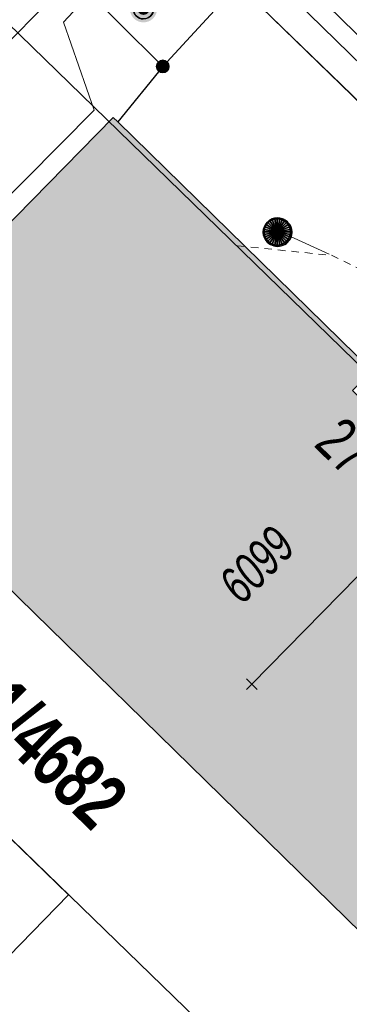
# Model space of a CAD drawing. Header units: metres. Extents: x 2695560 to 2696939, y 1260491 to 1262050.
# Tile 267 of 656: x 2695812.54 to 2695821.27, y 1260923.2 to 1260949.32. Entities that reach past the tile are written whole.
import ezdxf

# ---------------------------------------------------------------- set-up
doc = ezdxf.new("R2010")
doc.units = ezdxf.units.M
doc.linetypes.add('AUSGEZOGEN', pattern=[0])
doc.linetypes.add('VERDECKT2_S2', pattern=[0.36, 0.2, -0.16])
for name, color, linetype in [('XR$1$AV_Gebäudeflächen (BB)', 7, 'AUSGEZOGEN'), ('XR$1$AV_Grenzpunkte', 7, 'AUSGEZOGEN'), ('XR$1$AV_Grundstück-Nr.', 7, 'AUSGEZOGEN'), ('XR$1$AV_Haus-Nr.', 7, 'AUSGEZOGEN'), ('XR$1$AV_Höhenfixpunkte', 7, 'AUSGEZOGEN'), ('XR$1$AV_Linien (BB)', 7, 'AUSGEZOGEN'), ('XR$1$AV_Versicherung-Nr.', 7, 'AUSGEZOGEN'), ('XR$1$AW_LK_Schachtdeckel', 24, 'AUSGEZOGEN'), ('XR$1$Liegenschaftsgrenzen', 7, 'AUSGEZOGEN'), ('XR$1$PFAV', 255, 'AUSGEZOGEN'), ('XR$1$PFAW', 255, 'AUSGEZOGEN'), ('XR$1$RP_Abstandslinie', 7, 'AUSGEZOGEN')]:
    doc.layers.add(name, color=color, linetype=linetype)
for name, color, linetype, lineweight in [('XR$2$ABW-Linie-R-genau', 4, 'AUSGEZOGEN', 18), ('XR$2$ABW-Linie-R-ungenau', 4, 'VERDECKT2_S2', 18), ('XR$2$ABW-Punkt', 6, 'AUSGEZOGEN', 18), ('XR$2$ELE-LinieFlaeche-genau', 1, 'AUSGEZOGEN', 18), ('XR$2$KOM-Linie-U-genau', 91, 'AUSGEZOGEN', 18), ('XR$2$KOM-Punkt-U', 91, 'AUSGEZOGEN', 18)]:
    doc.layers.add(name, color=color, linetype=linetype, lineweight=lineweight)
doc.styles.add('ARIAL', font='arial.ttf')

# ---------------------------------------------------------------- blocks, each defined once
blk = doc.blocks.new('BAV15')
at = {"layer": 'XR$1$PFAV', "transparency": 33554687}
blk.add_hatch(color=7, dxfattribs=at).paths.add_polyline_path([(0.5, 0), (0.49, 0.101), (0.459, 0.197), (0.41, 0.286), (0.344, 0.362), (0.264, 0.424), (0.174, 0.469), (0.076, 0.494), (-0.025, 0.499), (-0.125, 0.484), (-0.22, 0.449), (-0.306, 0.395), (-0.379, 0.326), (-0.437, 0.243), (-0.477, 0.15), (-0.497, 0.051), (-0.497, -0.051), (-0.477, -0.15), (-0.437, -0.243), (-0.379, -0.326), (-0.306, -0.395), (-0.22, -0.449), (-0.125, -0.484), (-0.025, -0.499), (0.076, -0.494), (0.174, -0.469), (0.264, -0.424), (0.344, -0.362), (0.41, -0.286), (0.459, -0.197), (0.49, -0.101)])
at = {"color": 7, "transparency": 33554687}
for start, end in [(90, 270), (270, 90)]:
    blk.add_arc((0, 0), 0.5, start, end, dxfattribs=at)
at = {"layer": 'XR$1$PFAV', "transparency": 33554687}
blk.add_circle((0, 0), 0.5, dxfattribs=at)
blk = doc.blocks.new('BWAV18')
at = {"true_color": 0x000000, "transparency": 33554687}
blk.add_hatch(color=18, dxfattribs=at).paths.add_polyline_path([(0.3, 0), (0.294, 0.06), (0.276, 0.118), (0.246, 0.171), (0.207, 0.217), (0.159, 0.255), (0.104, 0.281), (0.045, 0.297), (-0.015, 0.3), (-0.075, 0.29), (-0.132, 0.269), (-0.184, 0.237), (-0.228, 0.195), (-0.262, 0.146), (-0.286, 0.09), (-0.298, 0.03), (-0.298, -0.03), (-0.286, -0.09), (-0.262, -0.146), (-0.228, -0.195), (-0.184, -0.237), (-0.132, -0.269), (-0.075, -0.29), (-0.015, -0.3), (0.045, -0.297), (0.104, -0.281), (0.159, -0.255), (0.207, -0.217), (0.246, -0.171), (0.276, -0.118), (0.294, -0.06)])
at = {"layer": 'XR$1$PFAV', "transparency": 33554687}
blk.add_hatch(color=7, dxfattribs=at).paths.add_polyline_path([(0.67, 0), (0.656, 0.135), (0.616, 0.264), (0.55, 0.383), (0.462, 0.486), (0.354, 0.569), (0.233, 0.628), (0.101, 0.662), (-0.034, 0.669), (-0.168, 0.649), (-0.295, 0.602), (-0.41, 0.53), (-0.508, 0.436), (-0.586, 0.325), (-0.639, 0.201), (-0.667, 0.068), (-0.667, -0.068), (-0.639, -0.201), (-0.586, -0.325), (-0.508, -0.436), (-0.41, -0.53), (-0.295, -0.602), (-0.168, -0.649), (-0.034, -0.669), (0.101, -0.662), (0.233, -0.628), (0.354, -0.569), (0.462, -0.486), (0.55, -0.383), (0.616, -0.264), (0.656, -0.135)])
at = {"color": 7, "transparency": 33554687}
for start, end in [(91.1948, 268.8052), (268.8052, 91.1948)]:
    blk.add_arc((0, 0), 0.5, start, end, dxfattribs=at)
at = {"layer": 'XR$1$PFAV', "transparency": 33554687}
blk.add_circle((0, 0), 0.5, dxfattribs=at)
blk = doc.blocks.new('BAW2088')
at = {"layer": 'XR$1$PFAW', "transparency": 33554687}
blk.add_hatch(color=253, dxfattribs=at).paths.add_polyline_path([(0.51, 0), (0.5, 0.101), (0.47, 0.197), (0.421, 0.286), (0.355, 0.362), (0.275, 0.424), (0.184, 0.469), (0.086, 0.494), (-0.015, 0.499), (-0.115, 0.484), (-0.21, 0.449), (-0.296, 0.395), (-0.369, 0.326), (-0.427, 0.243), (-0.467, 0.15), (-0.487, 0.051), (-0.487, -0.051), (-0.467, -0.15), (-0.427, -0.243), (-0.369, -0.326), (-0.296, -0.395), (-0.21, -0.449), (-0.115, -0.484), (-0.015, -0.499), (0.086, -0.494), (0.184, -0.469), (0.275, -0.424), (0.355, -0.362), (0.421, -0.286), (0.47, -0.197), (0.5, -0.101)])
at = {"transparency": 33554687}
for start, end in [(91.1948, 268.8052), (268.8052, 91.1948)]:
    blk.add_arc((0.01, 0), 0.5, start, end, dxfattribs=at)
at = {"layer": 'XR$1$PFAW', "transparency": 33554687}
blk.add_circle((0.01, 0), 0.5, dxfattribs=at)
blk = doc.blocks.new('KOM-UNBEKANNT-U')
at = {"layer": 'XR$2$KOM-Punkt-U', "linetype": 'AUSGEZOGEN', "lineweight": 20, "transparency": 33554687}
for p, q in [((0, 0, 2500), (-141, 141, 2500)), ((-141, -141, 2500), (0, 0, 2500)), ((0, 0, 2500), (141, 141, 2500)), ((141, -141, 2500), (0, 0, 2500))]:
    blk.add_line(p, q, dxfattribs=at)
blk = doc.blocks.new('ABW-SCHLAMMSAMMLER_RUND')
at = {"layer": 'XR$2$ABW-Punkt', "linetype": 'AUSGEZOGEN', "lineweight": 13, "transparency": 33554687}
for p, q in [((-70, 75, 2500), (70, 75, 2500)), ((-70, -75, 2500), (70, -75, 2500))]:
    blk.add_line(p, q, dxfattribs=at)
blk.add_polyline3d([(90, 0, 2500), (0, 0, 2500), (-90, 0, 2500)], dxfattribs=at)
at = {"layer": 'XR$2$ABW-Punkt', "linetype": 'AUSGEZOGEN', "lineweight": 25, "transparency": 33554687}
for points in [[(-147, 29, 2500), (0, 0, 2500), (-150, 0, 2500)], [(-147, 29), (0, 0), (-150, 0)], [(-147, 29, 2500), (-147, 29), (-150, 0), (-150, 0, 2500)], [(-150, 0, 2500), (0, 0, 2500), (-147, -29, 2500)], [(-150, 0), (0, 0), (-147, -29)], [(-139, 57, 2500), (0, 0, 2500), (-147, 29, 2500)], [(-139, 57), (0, 0), (-147, 29)], [(-139, 57, 2500), (-139, 57), (-147, 29), (-147, 29, 2500)], [(-147, -29, 2500), (0, 0, 2500), (-139, -57, 2500)], [(-147, -29), (0, 0), (-139, -57)], [(-125, 83, 2500), (0, 0, 2500), (-139, 57, 2500)], [(-125, 83), (0, 0), (-139, 57)], [(-125, 83, 2500), (-125, 83), (-139, 57), (-139, 57, 2500)], [(-139, -57, 2500), (0, 0, 2500), (-125, -83, 2500)], [(-139, -57), (0, 0), (-125, -83)], [(-106, 106, 2500), (0, 0, 2500), (-125, 83, 2500)], [(-106, 106), (0, 0), (-125, 83)], [(-106, 106, 2500), (-106, 106), (-125, 83), (-125, 83, 2500)], [(-125, -83, 2500), (0, 0, 2500), (-106, -106, 2500)], [(-125, -83), (0, 0), (-106, -106)], [(-83, 125, 2500), (0, 0, 2500), (-106, 106, 2500)], [(-83, 125), (0, 0), (-106, 106)], [(-83, 125, 2500), (-83, 125), (-106, 106), (-106, 106, 2500)], [(-106, -106, 2500), (0, 0, 2500), (-83, -125, 2500)], [(-106, -106), (0, 0), (-83, -125)], [(-57, 139, 2500), (0, 0, 2500), (-83, 125, 2500)], [(-57, 139), (0, 0), (-83, 125)], [(-57, 139, 2500), (-57, 139), (-83, 125), (-83, 125, 2500)], [(-83, -125, 2500), (0, 0, 2500), (-57, -139, 2500)], [(-83, -125), (0, 0), (-57, -139)], [(-29, 147, 2500), (0, 0, 2500), (-57, 139, 2500)], [(-29, 147), (0, 0), (-57, 139)], [(-29, 147, 2500), (-29, 147), (-57, 139), (-57, 139, 2500)], [(-57, -139, 2500), (0, 0, 2500), (-29, -147, 2500)], [(-57, -139), (0, 0), (-29, -147)], [(0, 150, 2500), (0, 0, 2500), (-29, 147, 2500)], [(0, 150), (0, 0), (-29, 147)], [(0, 150, 2500), (0, 150), (-29, 147), (-29, 147, 2500)], [(-29, -147, 2500), (0, 0, 2500), (0, -150, 2500)], [(-29, -147), (0, 0), (0, -150)], [(29, 147, 2500), (0, 0, 2500), (0, 150, 2500)], [(29, 147), (0, 0), (0, 150)], [(29, 147, 2500), (29, 147), (0, 150), (0, 150, 2500)], [(57, 139, 2500), (0, 0, 2500), (29, 147, 2500)], [(57, 139), (0, 0), (29, 147)], [(83, 125, 2500), (0, 0, 2500), (57, 139, 2500)], [(83, 125), (0, 0), (57, 139)], [(106, 106, 2500), (0, 0, 2500), (83, 125, 2500)], [(106, 106), (0, 0), (83, 125)], [(125, 83, 2500), (0, 0, 2500), (106, 106, 2500)], [(125, 83), (0, 0), (106, 106)], [(139, 57, 2500), (0, 0, 2500), (125, 83, 2500)], [(139, 57), (0, 0), (125, 83)], [(147, 29, 2500), (0, 0, 2500), (139, 57, 2500)], [(147, 29), (0, 0), (139, 57)], [(150, 0, 2500), (0, 0, 2500), (147, 29, 2500)], [(150, 0), (0, 0), (147, 29)], [(0, -150, 2500), (0, 0, 2500), (29, -147, 2500)], [(29, -147, 2500), (0, 0, 2500), (57, -139, 2500)], [(57, -139, 2500), (0, 0, 2500), (83, -125, 2500)], [(83, -125, 2500), (0, 0, 2500), (106, -106, 2500)], [(106, -106, 2500), (0, 0, 2500), (125, -83, 2500)], [(125, -83, 2500), (0, 0, 2500), (139, -57, 2500)], [(139, -57, 2500), (0, 0, 2500), (147, -29, 2500)], [(147, -29, 2500), (0, 0, 2500), (150, 0, 2500)], [(0, -150), (0, 0), (29, -147)], [(29, -147), (0, 0), (57, -139)], [(57, -139), (0, 0), (83, -125)], [(83, -125), (0, 0), (106, -106)], [(106, -106), (0, 0), (125, -83)], [(125, -83), (0, 0), (139, -57)], [(139, -57), (0, 0), (147, -29)], [(147, -29), (0, 0), (150, 0)], [(57, 139, 2500), (57, 139), (29, 147), (29, 147, 2500)], [(83, 125, 2500), (83, 125), (57, 139), (57, 139, 2500)], [(106, 106, 2500), (106, 106), (83, 125), (83, 125, 2500)], [(125, 83, 2500), (125, 83), (106, 106), (106, 106, 2500)], [(139, 57, 2500), (139, 57), (125, 83), (125, 83, 2500)], [(147, 29, 2500), (147, 29), (139, 57), (139, 57, 2500)], [(150, 0, 2500), (150, 0), (147, 29), (147, 29, 2500)], [(-150, 0, 2500), (-150, 0), (-147, -29), (-147, -29, 2500)], [(-147, -29, 2500), (-147, -29), (-139, -57), (-139, -57, 2500)], [(-139, -57, 2500), (-139, -57), (-125, -83), (-125, -83, 2500)], [(-125, -83, 2500), (-125, -83), (-106, -106), (-106, -106, 2500)], [(-106, -106, 2500), (-106, -106), (-83, -125), (-83, -125, 2500)], [(-83, -125, 2500), (-83, -125), (-57, -139), (-57, -139, 2500)], [(-57, -139, 2500), (-57, -139), (-29, -147), (-29, -147, 2500)], [(-29, -147, 2500), (-29, -147), (0, -150), (0, -150, 2500)], [(0, -150, 2500), (0, -150), (29, -147), (29, -147, 2500)], [(29, -147, 2500), (29, -147), (57, -139), (57, -139, 2500)], [(57, -139, 2500), (57, -139), (83, -125), (83, -125, 2500)], [(83, -125, 2500), (83, -125), (106, -106), (106, -106, 2500)], [(106, -106, 2500), (106, -106), (125, -83), (125, -83, 2500)], [(125, -83, 2500), (125, -83), (139, -57), (139, -57, 2500)], [(139, -57, 2500), (139, -57), (147, -29), (147, -29, 2500)], [(147, -29, 2500), (147, -29), (150, 0), (150, 0, 2500)]]:
    blk.add_3dface(points, dxfattribs=at)
blk = doc.blocks.new('ABW-DECKEL')
at = {"layer": 'XR$2$ABW-Punkt', "linetype": 'AUSGEZOGEN', "lineweight": 25, "transparency": 33554687}
for points in [[(-194, 291, 2500), (0, 0, 2500), (-247, 247, 2500)], [(-194, 291), (0, 0), (-247, 247)], [(-194, 291, 2500), (-194, 291), (-247, 247), (-247, 247, 2500)], [(-134, 323, 2500), (0, 0, 2500), (-194, 291, 2500)], [(-134, 323), (0, 0), (-194, 291)], [(-134, 323, 2500), (-134, 323), (-194, 291), (-194, 291, 2500)], [(-68, 343, 2500), (0, 0, 2500), (-134, 323, 2500)], [(-68, 343), (0, 0), (-134, 323)], [(-68, 343, 2500), (-68, 343), (-134, 323), (-134, 323, 2500)], [(0, 350, 2500), (0, 0, 2500), (-68, 343, 2500)], [(0, 350), (0, 0), (-68, 343)], [(0, 350, 2500), (0, 350), (-68, 343), (-68, 343, 2500)], [(68, 343, 2500), (0, 0, 2500), (0, 350, 2500)], [(68, 343), (0, 0), (0, 350)], [(68, 343, 2500), (68, 343), (0, 350), (0, 350, 2500)], [(134, 323, 2500), (0, 0, 2500), (68, 343, 2500)], [(134, 323), (0, 0), (68, 343)], [(194, 291, 2500), (0, 0, 2500), (134, 323, 2500)], [(194, 291), (0, 0), (134, 323)], [(247, 247, 2500), (0, 0, 2500), (194, 291, 2500)], [(247, 247), (0, 0), (194, 291)], [(134, 323, 2500), (134, 323), (68, 343), (68, 343, 2500)], [(194, 291, 2500), (194, 291), (134, 323), (134, 323, 2500)], [(247, 247, 2500), (247, 247), (194, 291), (194, 291, 2500)], [(-343, 68, 2500), (0, 0, 2500), (-350, 0, 2500)], [(-343, 68), (0, 0), (-350, 0)], [(-343, 68, 2500), (-343, 68), (-350, 0), (-350, 0, 2500)], [(-350, 0, 2500), (0, 0, 2500), (-343, -68, 2500)], [(-350, 0), (0, 0), (-343, -68)], [(-323, 134, 2500), (0, 0, 2500), (-343, 68, 2500)], [(-323, 134), (0, 0), (-343, 68)], [(-323, 134, 2500), (-323, 134), (-343, 68), (-343, 68, 2500)], [(-343, -68, 2500), (0, 0, 2500), (-323, -134, 2500)], [(-343, -68), (0, 0), (-323, -134)], [(-291, 194, 2500), (0, 0, 2500), (-323, 134, 2500)], [(-291, 194), (0, 0), (-323, 134)], [(-291, 194, 2500), (-291, 194), (-323, 134), (-323, 134, 2500)], [(-323, -134, 2500), (0, 0, 2500), (-291, -194, 2500)], [(-323, -134), (0, 0), (-291, -194)], [(-247, 247, 2500), (0, 0, 2500), (-291, 194, 2500)], [(-247, 247), (0, 0), (-291, 194)], [(-247, 247, 2500), (-247, 247), (-291, 194), (-291, 194, 2500)], [(-291, -194, 2500), (0, 0, 2500), (-247, -247, 2500)], [(-291, -194), (0, 0), (-247, -247)], [(-247, -247, 2500), (0, 0, 2500), (-194, -291, 2500)], [(-247, -247), (0, 0), (-194, -291)], [(-194, -291, 2500), (0, 0, 2500), (-134, -323, 2500)], [(-194, -291), (0, 0), (-134, -323)], [(-134, -323, 2500), (0, 0, 2500), (-68, -343, 2500)], [(-134, -323), (0, 0), (-68, -343)], [(-68, -343, 2500), (0, 0, 2500), (0, -350, 2500)], [(-68, -343), (0, 0), (0, -350)], [(291, 194, 2500), (0, 0, 2500), (247, 247, 2500)], [(291, 194), (0, 0), (247, 247)], [(323, 134, 2500), (0, 0, 2500), (291, 194, 2500)], [(323, 134), (0, 0), (291, 194)], [(343, 68, 2500), (0, 0, 2500), (323, 134, 2500)], [(343, 68), (0, 0), (323, 134)], [(350, 0, 2500), (0, 0, 2500), (343, 68, 2500)], [(350, 0), (0, 0), (343, 68)], [(0, -350, 2500), (0, 0, 2500), (68, -343, 2500)], [(68, -343, 2500), (0, 0, 2500), (134, -323, 2500)], [(134, -323, 2500), (0, 0, 2500), (194, -291, 2500)], [(194, -291, 2500), (0, 0, 2500), (247, -247, 2500)], [(247, -247, 2500), (0, 0, 2500), (291, -194, 2500)], [(291, -194, 2500), (0, 0, 2500), (323, -134, 2500)], [(323, -134, 2500), (0, 0, 2500), (343, -68, 2500)], [(343, -68, 2500), (0, 0, 2500), (350, 0, 2500)], [(0, -350), (0, 0), (68, -343)], [(68, -343), (0, 0), (134, -323)], [(134, -323), (0, 0), (194, -291)], [(194, -291), (0, 0), (247, -247)], [(247, -247), (0, 0), (291, -194)], [(291, -194), (0, 0), (323, -134)], [(323, -134), (0, 0), (343, -68)], [(343, -68), (0, 0), (350, 0)], [(291, 194, 2500), (291, 194), (247, 247), (247, 247, 2500)], [(323, 134, 2500), (323, 134), (291, 194), (291, 194, 2500)], [(343, 68, 2500), (343, 68), (323, 134), (323, 134, 2500)], [(350, 0, 2500), (350, 0), (343, 68), (343, 68, 2500)], [(-350, 0, 2500), (-350, 0), (-343, -68), (-343, -68, 2500)], [(-343, -68, 2500), (-343, -68), (-323, -134), (-323, -134, 2500)], [(-323, -134, 2500), (-323, -134), (-291, -194), (-291, -194, 2500)], [(-291, -194, 2500), (-291, -194), (-247, -247), (-247, -247, 2500)], [(-247, -247, 2500), (-247, -247), (-194, -291), (-194, -291, 2500)], [(194, -291, 2500), (194, -291), (247, -247), (247, -247, 2500)], [(247, -247, 2500), (247, -247), (291, -194), (291, -194, 2500)], [(291, -194, 2500), (291, -194), (323, -134), (323, -134, 2500)], [(323, -134, 2500), (323, -134), (343, -68), (343, -68, 2500)], [(343, -68, 2500), (343, -68), (350, 0), (350, 0, 2500)], [(-194, -291, 2500), (-194, -291), (-134, -323), (-134, -323, 2500)], [(-134, -323, 2500), (-134, -323), (-68, -343), (-68, -343, 2500)], [(-68, -343, 2500), (-68, -343), (0, -350), (0, -350, 2500)], [(0, -350, 2500), (0, -350), (68, -343), (68, -343, 2500)], [(68, -343, 2500), (68, -343), (134, -323), (134, -323, 2500)], [(134, -323, 2500), (134, -323), (194, -291), (194, -291, 2500)]]:
    blk.add_3dface(points, dxfattribs=at)

msp = doc.modelspace()

# ---------------------------------------------------------------- hatches: boundary and pattern name
at = {"layer": 'XR$1$AV_Gebäudeflächen (BB)', "true_color": 0xd2d2d2, "transparency": 33554687}
msp.add_hatch(color=254, dxfattribs=at).paths.add_polyline_path([(2695822.7, 1260924.549), (2695829.901, 1260931.914), (2695830.013, 1260932.028), (2695823.254, 1260938.653), (2695822.737, 1260938.126), (2695821.354, 1260939.481), (2695821.871, 1260940.009), (2695815.138, 1260946.609), (2695815.02, 1260946.725), (2695807.297, 1260938.847), (2695807.839, 1260938.316), (2695807.958, 1260938.437), (2695822.427, 1260924.27)])

# ---------------------------------------------------------------- linework, layer by layer
at = {"layer": 'XR$1$AV_Linien (BB)', "color": 7, "linetype": 'AUSGEZOGEN', "transparency": 33554687}
msp.add_line((2695801.66, 1260937.93), (2695813.95, 1260950.46), dxfattribs=at)
for points in [[(2695816, 1260952.53), (2695818.33, 1260950.25), (2695833.449, 1260935.545)], [(2695813.95, 1260950.46), (2695816.33, 1260948.08), (2695815.138, 1260946.609)], [(2695822.7, 1260924.549), (2695822.427, 1260924.27), (2695807.958, 1260938.437), (2695807.839, 1260938.316), (2695807.297, 1260938.847), (2695815.02, 1260946.725), (2695815.138, 1260946.609)], [(2695815.138, 1260946.609), (2695821.871, 1260940.009), (2695821.354, 1260939.481), (2695822.737, 1260938.126), (2695823.254, 1260938.653), (2695830.013, 1260932.028)], [(2695811.292, 1260923.493), (2695813.837, 1260926.101), (2695801.66, 1260937.93)]]:
    msp.add_lwpolyline(points, dxfattribs=at)
at = {"layer": 'XR$1$Liegenschaftsgrenzen', "color": 7, "linetype": 'AUSGEZOGEN', "transparency": 33554687}
for p, q in [((2695813.95, 1260950.46), (2695801.66, 1260937.93)), ((2695818.33, 1260950.25), (2695833.449, 1260935.545))]:
    msp.add_line(p, q, dxfattribs=at)
for points in [[(2695813.95, 1260950.46), (2695816.33, 1260948.08), (2695818.33, 1260950.25)], [(2695819.166, 1260920.924), (2695818.45, 1260921.62), (2695801.66, 1260937.93)]]:
    msp.add_lwpolyline(points, dxfattribs=at)
at = {"layer": 'XR$1$RP_Abstandslinie', "color": 7, "linetype": 'AUSGEZOGEN', "transparency": 33554687}
msp.add_lwpolyline([(2695856.7, 1260860.13), (2695857.75, 1260859.23), (2695879.05, 1260884.09), (2695849.73, 1260912.66), (2695820.73, 1260940.94), (2695782.41, 1260978.28), (2695744.56, 1261015.18)], dxfattribs=at)
at = {"layer": 'XR$2$ABW-Linie-R-genau', "linetype": 'AUSGEZOGEN', "transparency": 33554687}
msp.add_line((2695819.713, 1260943.563), (2695820.739, 1260943.095), dxfattribs=at)
at = {"layer": 'XR$2$ABW-Linie-R-ungenau', "linetype": 'VERDECKT2_S2', "transparency": 33554687}
msp.add_lwpolyline([(2695818.307, 1260943.319), (2695820.8, 1260943.068), (2695821.882, 1260942.551)], dxfattribs=at)
at = {"layer": 'XR$2$ELE-LinieFlaeche-genau', "linetype": 'AUSGEZOGEN', "transparency": 33554687}
msp.add_lwpolyline([(2695825.971, 1260943.84), (2695816.959, 1260952.652), (2695817.309, 1260953.01), (2695826.321, 1260944.198), (2695825.971, 1260943.84)], close=True, dxfattribs=at)
at = {"layer": 'XR$2$KOM-Linie-U-genau', "linetype": 'AUSGEZOGEN', "transparency": 33554687}
msp.add_line((2695821.491, 1260934.548), (2695818.693, 1260931.689), dxfattribs=at)
msp.add_lwpolyline([(2695807.256, 1260939.587), (2695814.509, 1260946.923), (2695813.704, 1260949.251), (2695816.293, 1260952.041), (2695820.351, 1260958.215), (2695821.345, 1260959.227), (2695831.413, 1260949.43), (2695839.307, 1260957.375)], dxfattribs=at)

# ---------------------------------------------------------------- block references
at = {"layer": 'XR$1$AV_Grenzpunkte', "color": 7, "linetype": 'AUSGEZOGEN', "lineweight": -3, "transparency": 33554687, "xscale": 0.3249999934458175, "yscale": 0.3249999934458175}
msp.add_blockref('BAV15', (2695816.33, 1260948.08), dxfattribs=at)
at = {"layer": 'XR$1$AV_Höhenfixpunkte', "color": 7, "linetype": 'AUSGEZOGEN', "lineweight": -3, "transparency": 33554687, "xscale": 0.5399999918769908, "yscale": 0.5399999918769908}
msp.add_blockref('BWAV18', (2695815.82, 1260949.61, 436.384), dxfattribs=at)
at = {"layer": 'XR$1$AW_LK_Schachtdeckel', "color": 24, "linetype": 'AUSGEZOGEN', "lineweight": -3, "transparency": 33554687, "xscale": 0.7578193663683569, "yscale": 0.7578193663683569, "rotation": 315.582683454}
msp.add_blockref('BAW2088', (2695819.367, 1260943.688), dxfattribs=at)
at = {"layer": 'XR$2$ABW-Punkt', "color": 6, "linetype": 'AUSGEZOGEN', "lineweight": 18, "transparency": 33554687, "xscale": 0.001, "yscale": 0.001, "zscale": 0.001, "rotation": 360}
for name, p in [('ABW-DECKEL', (2695819.365, 1260943.688)), ('ABW-SCHLAMMSAMMLER_RUND', (2695819.374, 1260943.68))]:
    msp.add_blockref(name, p, dxfattribs=at)
at = {"layer": 'XR$2$KOM-Punkt-U', "color": 91, "linetype": 'AUSGEZOGEN', "lineweight": 18, "transparency": 33554687, "xscale": 0.001, "yscale": 0.001, "zscale": 0.001}
msp.add_blockref('KOM-UNBEKANNT-U', (2695818.693, 1260931.689), dxfattribs=at)

# ---------------------------------------------------------------- texts
at = {"layer": 'XR$1$AV_Grundstück-Nr.', "color": 7, "transparency": 33554687, "insert": (2695813.387, 1260929.825), "char_height": 1.48491, "width": 4.98214, "attachment_point": 5, "rotation": 315.5175, "style": 'ARIAL'}
msp.add_mtext('\\A1;{\\fArial|i0|b1;\\H1.484908;\\W0.700000;\\C7;1/4682}\\P', dxfattribs=at)
at = {"layer": 'XR$1$AV_Haus-Nr.', "color": 7, "transparency": 33554687, "insert": (2695821.571, 1260938.413), "char_height": 1.1621, "width": 1.68109, "attachment_point": 2, "rotation": 315.6048, "style": 'ARIAL'}
msp.add_mtext('\\W0.70;27', dxfattribs=at)
at = {"layer": 'XR$1$AV_Versicherung-Nr.', "color": 7, "transparency": 33554687, "insert": (2695818.823, 1260934.858), "char_height": 0.96842, "width": 2.46457, "attachment_point": 5, "rotation": 45.6453, "style": 'ARIAL'}
msp.add_mtext('\\A1;{\\fArial|i1|b0;\\H0.968418;\\W0.700000;\\C7;6099}\\P', dxfattribs=at)

doc.saveas('drawing.dxf')
